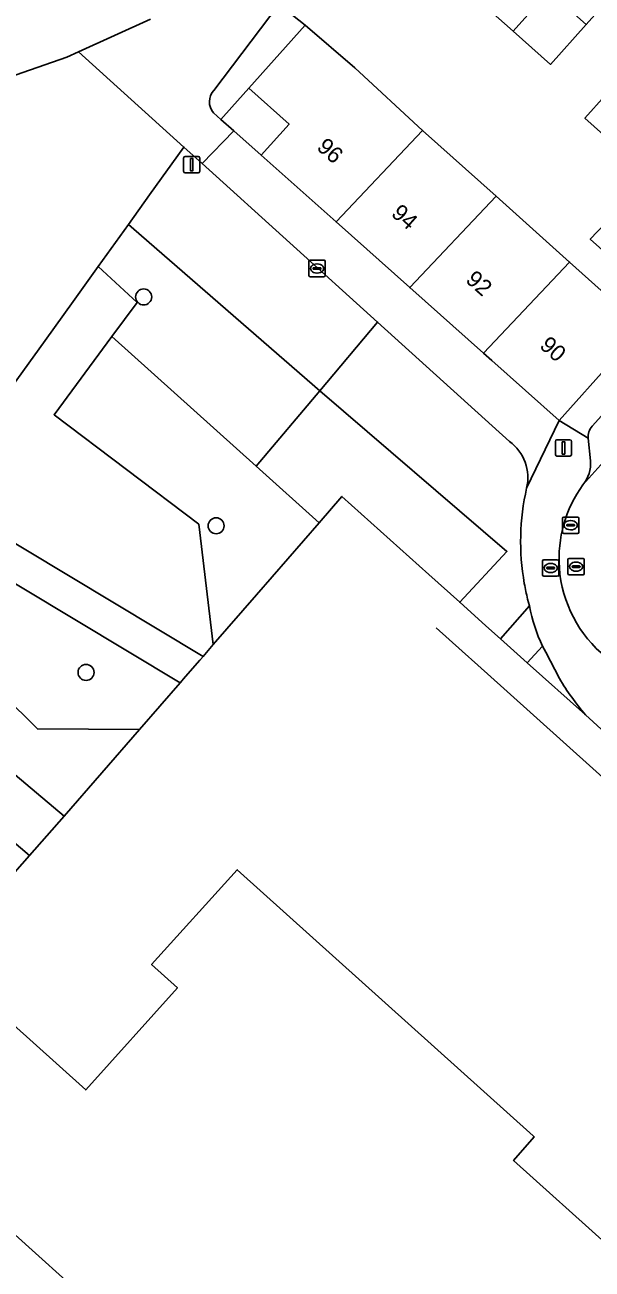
# Model space of a CAD drawing. Extents: x 159039 to 160102, y 381214 to 382524.
# Drawn here: x 159439.8 to 159474.5, y 381694.5 to 381770.5 of the extents above; entities that cross this region are included whole.
import ezdxf

# ---------------------------------------------------------------- set-up
doc = ezdxf.new("R2010")
doc.units = 0
for name, color, linetype in [('IMGEO_Boom', 7, 'Continuous'), ('IMGEO_Erf', 7, 'Continuous'), ('IMGEO_Groenvoorziening', 7, 'Continuous'), ('IMGEO_Hek', 7, 'Continuous'), ('IMGEO_Kolk', 7, 'Continuous'), ('IMGEO_Lichtmast', 7, 'Continuous'), ('IMGEO_Pand', 7, 'Continuous'), ('IMGEO_Pand_nummerreeks', 7, 'Continuous'), ('IMGEO_Parkeervlak_open', 7, 'Continuous'), ('IMGEO_Rijbaan_lokaal_open', 7, 'Continuous'), ('IMGEO_Rioolput', 7, 'Continuous'), ('IMGEO_Voetpad_gesloten', 7, 'Continuous'), ('IMGEO_Voetpad_open', 7, 'Continuous')]:
    doc.layers.add(name, color=color, linetype=linetype)

msp = doc.modelspace()

# ---------------------------------------------------------------- linework, layer by layer
at = {"layer": 'IMGEO_Boom'}
for centre in [(159447.084, 381753.879), (159451.513, 381739.897), (159443.561, 381730.938)]:
    msp.add_circle(centre, 0.489, dxfattribs=at)
at = {"layer": 'IMGEO_Erf'}
for points in [[(159476.309, 381772.964), (159474.125, 381770.525), (159471.939, 381768.084), (159469.665, 381770.12), (159467.385, 381772.162), (159465.756, 381773.621), (159467.942, 381776.062), (159470.126, 381778.501), (159471.755, 381777.042), (159474.032, 381775.003)], [(159453.511, 381766.642), (159452.474, 381765.472), (159451.806, 381764.719), (159452.584, 381764.03), (159454.268, 381762.537), (159454.841, 381763.178), (159455.971, 381764.442)]]:
    msp.add_lwpolyline(points, close=True, dxfattribs=at)
for points in [[(159456.183, 381771.095), (159456.944, 381770.48), (159459.991, 381767.886), (159464.125, 381764.05), (159468.614, 381760.029), (159473.104, 381756.008), (159477.556, 381752.021)], [(159476.074, 381755.893), (159474.376, 381757.414), (159478.034, 381761.247), (159474.049, 381764.813), (159476.528, 381767.582)], [(159479.981, 381722.954), (159474.086, 381728.341), (159470.52, 381731.517), (159468.89, 381732.982), (159467.986, 381733.794), (159466.395, 381735.223), (159464.501, 381736.925), (159459.197, 381741.69), (159457.805, 381740.087), (159453.973, 381735.673), (159451.337, 381732.636), (159450.714, 381731.918), (159450.557, 381731.737), (159450.52, 381731.695), (159449.507, 381730.528), (159449.445, 381730.456), (159449.315, 381730.306), (159446.833, 381727.447), (159442.235, 381722.151), (159440.116, 381719.748), (159421.899, 381699.09)], [(159437.305, 381711.045), (159443.55, 381705.434), (159449.144, 381711.661), (159447.567, 381713.085), (159452.805, 381718.887), (159470.887, 381702.618), (159470.952, 381702.56), (159469.686, 381701.113), (159475.494, 381695.898)], [(159451.812, 381685.23), (159430.957, 381704.007)]]:
    msp.add_lwpolyline(points, dxfattribs=at)
at = {"layer": 'IMGEO_Groenvoorziening'}
for points in [[(159456.944, 381770.48), (159456.183, 381771.095), (159461.61, 381777.805), (159460.555, 381778.659), (159451.372, 381766.501)], [(159425.213, 381763.964), (159434.46, 381766.021), (159438.358, 381767.132), (159442.393, 381768.534), (159443.097, 381768.855), (159447.498, 381770.859)], [(159451.352, 381765.122), (159451.806, 381764.719), (159452.474, 381765.472), (159453.511, 381766.642), (159456.944, 381770.48)], [(159469.439, 381745.056), (159461.376, 381752.343), (159457.846, 381748.152), (159469.282, 381738.328), (159466.395, 381735.223), (159467.986, 381733.794), (159468.89, 381732.982), (159470.654, 381735), (159470.599, 381735.205), (159470.546, 381735.41)], [(159471.647, 381732.171), (159471.457, 381732.535), (159470.52, 381731.517), (159474.086, 381728.341)], [(159472.49, 381730.563), (159471.647, 381732.171)]]:
    msp.add_lwpolyline(points, dxfattribs=at)
for points in [[(159450.656, 381762.034), (159449.542, 381763.039), (159447.445, 381760.118), (159446.151, 381758.315), (159446.477, 381758.031), (159457.846, 381748.152), (159461.376, 381752.343)], [(159446.477, 381758.031), (159446.151, 381758.315), (159444.308, 381755.747), (159446.683, 381753.535), (159445.147, 381751.461), (159453.962, 381743.54), (159457.846, 381748.152)], [(159441.607, 381746.683), (159445.147, 381751.461), (159446.683, 381753.535), (159444.308, 381755.747), (159442.767, 381753.6), (159441.056, 381751.216), (159438.702, 381747.938), (159437.643, 381746.462), (159436.222, 381744.43), (159434.342, 381741.741), (159450.714, 381731.918), (159451.337, 381732.636), (159450.458, 381739.989)], [(159445.147, 381751.461), (159441.607, 381746.683), (159450.458, 381739.989), (159451.337, 381732.636), (159453.973, 381735.673), (159457.805, 381740.087), (159453.962, 381743.54)], [(159457.846, 381748.152), (159453.962, 381743.54), (159457.805, 381740.087), (159459.197, 381741.69), (159464.501, 381736.925), (159466.395, 381735.223), (159469.282, 381738.328)], [(159433.206, 381739.972), (159432.907, 381739.463), (159434.183, 381733.818), (159440.591, 381727.489), (159446.833, 381727.447), (159449.315, 381730.306)], [(159434.183, 381733.818), (159432.907, 381739.463), (159432.694, 381739.1), (159431.242, 381736.629), (159430.239, 381734.922), (159429.187, 381733.13), (159442.235, 381722.151), (159446.833, 381727.447), (159440.591, 381727.489)], [(159440.116, 381719.748), (159430.433, 381727.989), (159424.631, 381719.85), (159422.462, 381716.518), (159415.957, 381705.077), (159417.508, 381703.164), (159421.219, 381698.485), (159421.255, 381698.443), (159421.291, 381698.401), (159421.899, 381699.09)]]:
    msp.add_lwpolyline(points, close=True, dxfattribs=at)
for centre, radius, start, end in [((159452.142, 381765.8), 1.041, 137.68182, 220.65634), ((159467.775, 381742.827), 2.782, 346.82092, 53.2481), ((159484.857, 381738.936), 14.739, 167.23376, 189.98725), ((159484.865, 381738.928), 14.744, 189.95047, 193.80303), ((159486.364, 381738.844), 16.157, 210.83204, 220.54521)]:
    msp.add_arc(centre, radius, start, end, dxfattribs=at)
at = {"layer": 'IMGEO_Hek'}
for points in [[(159464.949, 381733.668), (159466.54, 381732.239)], [(159466.54, 381732.239), (159467.492, 381731.383)], [(159467.492, 381731.383), (159469.083, 381729.954)], [(159469.083, 381729.954), (159494.664, 381706.971)]]:
    msp.add_lwpolyline(points, dxfattribs=at)
at = {"layer": 'IMGEO_Kolk'}
for p, q in [((159457.178, 381755.193), (159457.178, 381756.045)), ((159457.253, 381756.119), (159458.105, 381756.119)), ((159457.437, 381755.613), (159457.437, 381755.625)), ((159457.875, 381755.576), (159457.477, 381755.576)), ((159457.48, 381755.662), (159457.878, 381755.662)), ((159457.666, 381755.899), (159457.691, 381755.899)), ((159457.921, 381755.625), (159457.921, 381755.613)), ((159458.179, 381756.045), (159458.179, 381755.193)), ((159458.105, 381755.119), (159457.253, 381755.119)), ((159457.689, 381755.339), (159457.664, 381755.339))]:
    msp.add_line(p, q, dxfattribs=at)
for points in [[(159457.178, 381755.193), (159457.178, 381756.045)], [(159457.253, 381756.119), (159458.105, 381756.119)], [(159458.179, 381756.045), (159458.179, 381755.193)], [(159458.105, 381755.119), (159457.253, 381755.119)]]:
    msp.add_lwpolyline(points, dxfattribs=at)
for centre, radius, start, end in [((159457.255, 381756.043), 0.0765, 91.55205, 178.44795), ((159457.255, 381756.043), 0.0765, 91.55205, 178.44795), ((159457.477, 381755.622), 0.0403, 85.87752, 175.75265), ((159457.474, 381755.612), 0.0366, 178.93798, 274.71019), ((159457.878, 381755.619), 0.043, 264.86636, 352.45326), ((159457.882, 381755.624), 0.0386, 1.73085, 96.63898), ((159458.103, 381756.043), 0.0765, 1.55205, 88.44795), ((159458.103, 381756.043), 0.0765, 1.55205, 88.44795), ((159457.255, 381755.195), 0.0765, 181.55205, 268.44795), ((159457.255, 381755.195), 0.0765, 181.55205, 268.44795), ((159458.103, 381755.195), 0.0765, 271.55205, 358.44795), ((159458.103, 381755.195), 0.0765, 271.55205, 358.44795)]:
    msp.add_arc(centre, radius, start, end, dxfattribs=at)
for centre, major_axis, ratio, start_param, end_param in [((159457.665, 381755.619), (-0.387, 0.002), 0.722429, 4.712389, 7.853982), ((159457.69, 381755.619), (-0.39, 0.002), 0.717154, 1.570796, 4.712389)]:
    msp.add_ellipse(centre, major_axis=major_axis, ratio=ratio, start_param=start_param, end_param=end_param, dxfattribs=at)
at = {"layer": 'IMGEO_Lichtmast'}
for p, q in [((159449.523, 381761.561), (159449.523, 381762.361)), ((159449.523, 381762.361), (159449.523, 381761.561)), ((159449.623, 381762.461), (159450.413, 381762.461)), ((159450.413, 381762.461), (159449.623, 381762.461)), ((159450.513, 381762.361), (159450.513, 381761.561)), ((159450.513, 381761.561), (159450.513, 381762.361)), ((159450.413, 381761.461), (159449.623, 381761.461)), ((159449.623, 381761.461), (159450.413, 381761.461)), ((159472.238, 381744.257), (159472.238, 381745.057)), ((159472.238, 381745.057), (159472.238, 381744.257)), ((159472.338, 381745.157), (159473.128, 381745.157)), ((159473.128, 381745.157), (159472.338, 381745.157)), ((159473.228, 381745.057), (159473.228, 381744.257)), ((159473.228, 381744.257), (159473.228, 381745.057)), ((159473.128, 381744.157), (159472.338, 381744.157)), ((159472.338, 381744.157), (159473.128, 381744.157))]:
    msp.add_line(p, q, dxfattribs=at)
for points in [[(159449.943, 381762.336), (159450.093, 381762.336), (159450.093, 381761.586), (159449.943, 381761.586), (159449.943, 381762.336)], [(159472.658, 381745.032), (159472.808, 381745.032), (159472.808, 381744.282), (159472.658, 381744.282), (159472.658, 381745.032)]]:
    msp.add_lwpolyline(points, dxfattribs=at)
for centre, start, end in [((159449.623, 381762.361), 90, 180), ((159449.623, 381762.361), 90, 180), ((159450.413, 381762.361), 0, 90), ((159450.413, 381762.361), 360, 90), ((159449.623, 381761.561), 180, 270), ((159449.623, 381761.561), 180, 270), ((159450.413, 381761.561), 270, 0), ((159450.413, 381761.561), 270, 0), ((159472.338, 381745.057), 90, 180), ((159472.338, 381745.057), 90, 180), ((159473.128, 381745.057), 0, 90), ((159473.128, 381745.057), 360, 90), ((159472.338, 381744.257), 180, 270), ((159472.338, 381744.257), 180, 270), ((159473.128, 381744.257), 270, 0), ((159473.128, 381744.257), 270, 0)]:
    msp.add_arc(centre, 0.1, start, end, dxfattribs=at)
at = {"layer": 'IMGEO_Pand'}
for points in [[(159471.85, 381772.562), (159469.571, 381774.603), (159467.942, 381776.062), (159465.756, 381773.621), (159467.385, 381772.162), (159469.665, 381770.12)], [(159469.665, 381770.12), (159471.939, 381768.084), (159474.125, 381770.525), (159471.85, 381772.562)], [(159458.843, 381758.464), (159464.125, 381764.05), (159459.991, 381767.886), (159456.944, 381770.48), (159453.511, 381766.642), (159455.971, 381764.442), (159454.841, 381763.178), (159454.268, 381762.537)], [(159480.589, 381763.924), (159478.083, 381766.168), (159476.528, 381767.582), (159474.049, 381764.813), (159478.034, 381761.247)], [(159468.614, 381760.029), (159464.125, 381764.05), (159458.843, 381758.464), (159463.345, 381754.456)], [(159480.443, 381759.515), (159482.399, 381761.7), (159482.699, 381762.035), (159480.589, 381763.924), (159478.034, 381761.247), (159474.376, 381757.414), (159476.074, 381755.893), (159478.228, 381758.3), (159478.854, 381757.74)], [(159467.847, 381750.448), (159473.104, 381756.008), (159468.614, 381760.029), (159463.345, 381754.456)], [(159467.847, 381750.448), (159468.35, 381750), (159472.466, 381746.336), (159475.747, 381750), (159477.556, 381752.021), (159473.104, 381756.008)]]:
    msp.add_lwpolyline(points, close=True, dxfattribs=at)
msp.add_lwpolyline([(159498.173, 381691.315), (159493.647, 381695.38), (159499.862, 381702.301), (159494.664, 381706.971), (159488.691, 381700.32), (159482.739, 381705.666), (159482.579, 381705.642), (159476.316, 381698.718), (159477.243, 381697.88), (159475.494, 381695.898), (159469.686, 381701.113), (159470.952, 381702.56), (159470.887, 381702.618), (159452.805, 381718.887), (159447.567, 381713.085), (159449.144, 381711.661), (159443.55, 381705.434), (159437.305, 381711.045), (159430.957, 381704.007), (159451.812, 381685.23)], dxfattribs=at)
at = {"layer": 'IMGEO_Parkeervlak_open'}
for points in [[(159473.916, 381742.401), (159482.892, 381752.378), (159486.087, 381755.923), (159484.621, 381757.257), (159474.485, 381745.981)], [(159474.244, 381745.244), (159474.386, 381743.871)]]:
    msp.add_lwpolyline(points, dxfattribs=at)
for centre, radius, start, end in [((159475.227, 381745.331), 0.987, 138.75124, 185.03313), ((159472.399, 381743.696), 1.995, 319.51363, 5.02531)]:
    msp.add_arc(centre, radius, start, end, dxfattribs=at)
at = {"layer": 'IMGEO_Rijbaan_lokaal_open'}
msp.add_lwpolyline([(159479.731, 381743.038), (159485.771, 381749.749), (159482.892, 381752.378), (159473.916, 381742.401)], dxfattribs=at)
for centre, radius, start, end in [((159480.208, 381737.886), 7.745, 144.33614, 184.06911), ((159480.192, 381737.887), 7.729, 184.08953, 231.04622)]:
    msp.add_arc(centre, radius, start, end, dxfattribs=at)
at = {"layer": 'IMGEO_Rioolput'}
for p, q in [((159472.674, 381739.506), (159472.674, 381740.358)), ((159472.749, 381740.432), (159473.601, 381740.432)), ((159473.675, 381740.358), (159473.675, 381739.506)), ((159472.933, 381739.926), (159472.933, 381739.938)), ((159473.371, 381739.889), (159472.973, 381739.889)), ((159472.976, 381739.975), (159473.374, 381739.975)), ((159473.185, 381739.652), (159473.16, 381739.652)), ((159473.162, 381740.212), (159473.187, 381740.212)), ((159473.417, 381739.938), (159473.417, 381739.926)), ((159473.601, 381739.432), (159472.749, 381739.432)), ((159471.453, 381736.894), (159471.453, 381737.746)), ((159471.528, 381737.82), (159472.38, 381737.82)), ((159471.712, 381737.314), (159471.712, 381737.326)), ((159472.15, 381737.277), (159471.752, 381737.277)), ((159471.755, 381737.363), (159472.153, 381737.363)), ((159471.941, 381737.6), (159471.966, 381737.6)), ((159472.196, 381737.326), (159472.196, 381737.314)), ((159472.454, 381737.746), (159472.454, 381736.894)), ((159473.005, 381736.977), (159473.005, 381737.829)), ((159473.08, 381737.903), (159473.932, 381737.903)), ((159473.264, 381737.397), (159473.264, 381737.409)), ((159473.702, 381737.36), (159473.304, 381737.36)), ((159473.307, 381737.446), (159473.705, 381737.446)), ((159473.493, 381737.683), (159473.518, 381737.683)), ((159473.748, 381737.409), (159473.748, 381737.397)), ((159474.006, 381737.829), (159474.006, 381736.977)), ((159472.38, 381736.82), (159471.528, 381736.82)), ((159471.964, 381737.04), (159471.939, 381737.04)), ((159473.932, 381736.903), (159473.08, 381736.903)), ((159473.516, 381737.123), (159473.491, 381737.123))]:
    msp.add_line(p, q, dxfattribs=at)
for points in [[(159472.674, 381739.506), (159472.674, 381740.358)], [(159472.749, 381740.432), (159473.601, 381740.432)], [(159473.675, 381740.358), (159473.675, 381739.506)], [(159473.601, 381739.432), (159472.749, 381739.432)], [(159471.453, 381736.894), (159471.453, 381737.746)], [(159471.528, 381737.82), (159472.38, 381737.82)], [(159472.454, 381737.746), (159472.454, 381736.894)], [(159473.005, 381736.977), (159473.005, 381737.829)], [(159473.08, 381737.903), (159473.932, 381737.903)], [(159474.006, 381737.829), (159474.006, 381736.977)], [(159472.38, 381736.82), (159471.528, 381736.82)], [(159473.932, 381736.903), (159473.08, 381736.903)]]:
    msp.add_lwpolyline(points, dxfattribs=at)
for centre, radius, start, end in [((159472.751, 381740.356), 0.0765, 91.55205, 178.44795), ((159472.751, 381740.356), 0.0765, 91.55205, 178.44795), ((159473.599, 381740.356), 0.0765, 1.55205, 88.44795), ((159473.599, 381740.356), 0.0765, 1.55205, 88.44795), ((159472.973, 381739.935), 0.0403, 85.87752, 175.75265), ((159472.97, 381739.925), 0.0366, 178.93798, 274.71019), ((159473.374, 381739.932), 0.043, 264.86636, 352.45326), ((159473.378, 381739.937), 0.0386, 1.73085, 96.63898), ((159472.751, 381739.508), 0.0765, 181.55205, 268.44795), ((159472.751, 381739.508), 0.0765, 181.55205, 268.44795), ((159473.599, 381739.508), 0.0765, 271.55205, 358.44795), ((159473.599, 381739.508), 0.0765, 271.55205, 358.44795), ((159471.53, 381737.744), 0.0765, 91.55205, 178.44795), ((159471.53, 381737.744), 0.0765, 91.55205, 178.44795), ((159471.752, 381737.323), 0.0403, 85.87752, 175.75265), ((159471.749, 381737.313), 0.0366, 178.93798, 274.71019), ((159472.153, 381737.32), 0.043, 264.86636, 352.45326), ((159472.157, 381737.325), 0.0386, 1.73085, 96.63898), ((159472.378, 381737.744), 0.0765, 1.55205, 88.44795), ((159472.378, 381737.744), 0.0765, 1.55205, 88.44795), ((159473.082, 381737.827), 0.0765, 91.55205, 178.44795), ((159473.082, 381737.827), 0.0765, 91.55205, 178.44795), ((159473.304, 381737.406), 0.0403, 85.87752, 175.75265), ((159473.301, 381737.396), 0.0366, 178.93798, 274.71019), ((159473.705, 381737.403), 0.043, 264.86636, 352.45326), ((159473.709, 381737.408), 0.0386, 1.73085, 96.63898), ((159473.93, 381737.827), 0.0765, 1.55205, 88.44795), ((159473.93, 381737.827), 0.0765, 1.55205, 88.44795), ((159471.53, 381736.896), 0.0765, 181.55205, 268.44795), ((159471.53, 381736.896), 0.0765, 181.55205, 268.44795), ((159472.378, 381736.896), 0.0765, 271.55205, 358.44795), ((159472.378, 381736.896), 0.0765, 271.55205, 358.44795), ((159473.082, 381736.979), 0.0765, 181.55205, 268.44795), ((159473.082, 381736.979), 0.0765, 181.55205, 268.44795), ((159473.93, 381736.979), 0.0765, 271.55205, 358.44795), ((159473.93, 381736.979), 0.0765, 271.55205, 358.44795)]:
    msp.add_arc(centre, radius, start, end, dxfattribs=at)
for centre, major_axis, ratio, start_param, end_param in [((159473.161, 381739.932), (-0.387, 0.002), 0.722429, 4.712389, 7.853982), ((159473.186, 381739.932), (-0.39, 0.002), 0.717154, 1.570796, 4.712389), ((159471.94, 381737.32), (-0.387, 0.002), 0.722429, 4.712389, 7.853982), ((159471.965, 381737.32), (-0.39, 0.002), 0.717154, 1.570796, 4.712389), ((159473.492, 381737.403), (-0.387, 0.002), 0.722429, 4.712389, 7.853982), ((159473.517, 381737.403), (-0.39, 0.002), 0.717154, 1.570796, 4.712389)]:
    msp.add_ellipse(centre, major_axis=major_axis, ratio=ratio, start_param=start_param, end_param=end_param, dxfattribs=at)
at = {"layer": 'IMGEO_Voetpad_gesloten'}
for points in [[(159451.372, 381766.501), (159460.555, 381778.659), (159461.121, 381779.412), (159477.659, 381801.438)], [(159447.498, 381770.859), (159443.097, 381768.855), (159449.542, 381763.039), (159450.656, 381762.034), (159452.584, 381764.03), (159451.806, 381764.719), (159451.352, 381765.122)], [(159433.206, 381739.972), (159433.313, 381740.155), (159434.228, 381741.578), (159434.342, 381741.741), (159436.222, 381744.43), (159437.643, 381746.462), (159438.702, 381747.938), (159441.056, 381751.216), (159442.767, 381753.6), (159444.308, 381755.747), (159446.151, 381758.315), (159447.445, 381760.118), (159449.542, 381763.039), (159443.097, 381768.855), (159442.393, 381768.534), (159438.358, 381767.132), (159434.46, 381766.021), (159425.213, 381763.964)]]:
    msp.add_lwpolyline(points, dxfattribs=at)
msp.add_arc((159452.142, 381765.8), 1.041, 137.68182, 220.65634, dxfattribs=at)
at = {"layer": 'IMGEO_Voetpad_open'}
for points in [[(159531.369, 381820.579), (159535.953, 381816.449), (159530.745, 381810.669), (159525.705, 381805.18), (159523.463, 381802.692), (159522.458, 381801.62), (159520.54, 381799.492), (159520.024, 381798.919), (159515.367, 381793.8), (159510.188, 381788.017), (159507.718, 381785.16), (159505.502, 381782.995), (159504.061, 381781.401), (159502.62, 381779.807), (159500.688, 381777.572), (159497.93, 381774.598), (159492.904, 381768.986), (159488.189, 381763.723), (159485.777, 381761.03), (159484.576, 381759.714), (159477.556, 381752.021), (159475.747, 381750), (159472.466, 381746.336), (159474.244, 381745.244)], [(159463.345, 381754.456), (159458.843, 381758.464), (159454.268, 381762.537), (159452.584, 381764.03), (159450.656, 381762.034), (159461.376, 381752.343), (159469.439, 381745.056)], [(159470.483, 381742.193), (159472.466, 381746.336), (159468.35, 381750), (159467.847, 381750.448), (159463.345, 381754.456)], [(159474.386, 381743.871), (159474.244, 381745.244), (159472.466, 381746.336), (159470.483, 381742.193)], [(159470.654, 381735), (159468.89, 381732.982), (159470.52, 381731.517), (159471.457, 381732.535)], [(159470.546, 381735.41), (159470.599, 381735.205), (159470.654, 381735)], [(159471.457, 381732.535), (159471.647, 381732.171), (159472.49, 381730.563)], [(159474.086, 381728.341), (159479.981, 381722.954), (159482.174, 381721.454), (159490.259, 381715.925), (159492.704, 381714.252), (159497.52, 381709.938), (159514.289, 381694.918)]]:
    msp.add_lwpolyline(points, dxfattribs=at)
for points in [[(159434.342, 381741.741), (159434.228, 381741.578), (159433.313, 381740.155), (159433.206, 381739.972), (159449.315, 381730.306), (159449.445, 381730.456), (159449.507, 381730.528), (159450.52, 381731.695), (159450.557, 381731.737), (159450.714, 381731.918)], [(159442.235, 381722.151), (159429.187, 381733.13), (159427.376, 381730.591), (159430.433, 381727.989), (159440.116, 381719.748)]]:
    msp.add_lwpolyline(points, close=True, dxfattribs=at)
for centre, radius, start, end in [((159475.227, 381745.331), 0.987, 138.75124, 185.03313), ((159467.775, 381742.827), 2.782, 346.82092, 53.2481), ((159472.399, 381743.696), 1.995, 319.51363, 5.02531), ((159484.857, 381738.936), 14.739, 167.23376, 189.98725), ((159480.208, 381737.886), 7.745, 144.33614, 184.06911), ((159480.192, 381737.887), 7.729, 184.08953, 231.04622), ((159484.865, 381738.928), 14.744, 189.95047, 193.80303), ((159480.694, 381736.907), 10.22, 190.75686, 205.33029), ((159480.694, 381736.907), 10.22, 190.75686, 205.33029), ((159486.364, 381738.844), 16.157, 210.83204, 220.54521)]:
    msp.add_arc(centre, radius, start, end, dxfattribs=at)

# ---------------------------------------------------------------- texts
at = {"layer": 'IMGEO_Pand_nummerreeks'}
for s, rotation, p in [('96', 318.32252, (159457.601, 381762.943)), ('94', 318.32252, (159462.151, 381758.893)), ('92', 318.32252, (159466.698, 381754.844)), ('90', 318.32337, (159471.218, 381750.822))]:
    msp.add_text(s, height=1, rotation=rotation, dxfattribs=at).set_placement(p)

doc.saveas('drawing.dxf')
